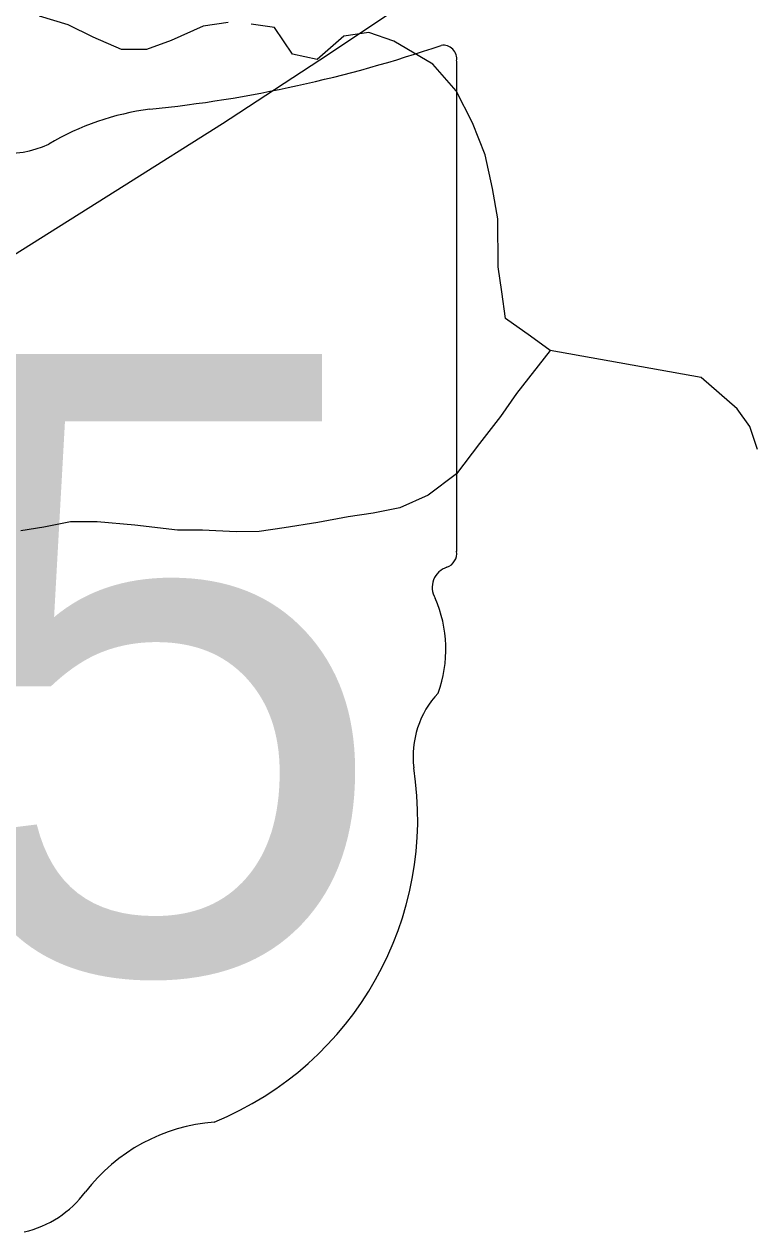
# Model space of a CAD drawing. Extents: x 0 to 34, y 0 to 22.
# Drawn here: x 5.3679 to 5.5235, y 18.0232 to 18.281 of the extents above; entities that cross this region are included whole.
import ezdxf

# ---------------------------------------------------------------- set-up
doc = ezdxf.new("R2010")
doc.units = 0
for name, color, linetype in [('GM_X_Minor_River', 7, 'Continuous'), ('GM_X_State_Route', 7, 'Continuous'), ('GM_X_State_Shield', 7, 'Continuous')]:
    doc.layers.add(name, color=color, linetype=linetype)

msp = doc.modelspace()

# ---------------------------------------------------------------- linework, layer by layer
at = {"layer": 'GM_X_Minor_River'}
for points in [[(5.411394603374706, 18.28136265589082), (5.406085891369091, 18.280578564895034), (5.399269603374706, 18.277504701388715), (5.3939665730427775, 18.27557856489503), (5.388654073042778, 18.275555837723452), (5.382568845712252, 18.278190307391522), (5.377241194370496, 18.280826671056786), (5.371159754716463, 18.282699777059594)], [(5.480070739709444, 18.211338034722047), (5.475881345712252, 18.21435886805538), (5.470548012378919, 18.218137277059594), (5.469758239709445, 18.22383803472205), (5.468974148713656, 18.229156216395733), (5.468919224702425, 18.239421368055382), (5.467746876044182, 18.245879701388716), (5.46619195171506, 18.25309750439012), (5.463498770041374, 18.259928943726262), (5.460046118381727, 18.266756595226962), (5.4550839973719, 18.272436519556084), (5.446710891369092, 18.27734182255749), (5.441385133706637, 18.279216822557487), (5.43607642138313, 18.27843462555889), (5.430409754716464, 18.273464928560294), (5.425091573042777, 18.274580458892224), (5.421267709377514, 18.280266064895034), (5.416328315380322, 18.281004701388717)], [(5.480070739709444, 18.211338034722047), (5.472909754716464, 18.20217894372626), (5.4695196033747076, 18.197220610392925), (5.464996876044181, 18.191497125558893), (5.460095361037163, 18.1850103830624), (5.454048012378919, 18.18042136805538), (5.447989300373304, 18.17773197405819), (5.442301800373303, 18.17656341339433), (5.436994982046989, 18.175781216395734), (5.430549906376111, 18.174608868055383), (5.423345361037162, 18.173436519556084), (5.418034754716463, 18.172652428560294), (5.41310293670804, 18.172629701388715), (5.405890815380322, 18.17297629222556), (5.400576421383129, 18.172951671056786), (5.391462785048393, 18.174052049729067), (5.383489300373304, 18.17477553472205), (5.377796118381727, 18.174749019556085), (5.372110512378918, 18.17358235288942), (5.367180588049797, 18.172800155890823)], [(5.5226957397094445, 18.195076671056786), (5.519985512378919, 18.198838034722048), (5.5122904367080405, 18.205572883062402), (5.480070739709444, 18.211338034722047)], [(5.52428096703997, 18.190158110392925), (5.5226957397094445, 18.195076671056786)]]:
    msp.add_lwpolyline(points, dxfattribs=at)
at = {"layer": 'GM_X_State_Route'}
for points in [[(5.411848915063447, 18.2608592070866), (5.430965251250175, 18.273344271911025), (5.464488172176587, 18.2958067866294), (5.482048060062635, 18.308520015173), (5.499340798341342, 18.321612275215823), (5.518783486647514, 18.337034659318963), (5.540257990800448, 18.354899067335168), (5.599567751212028, 18.405006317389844), (5.601097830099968, 18.406278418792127)], [(5.0030277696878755, 18.126545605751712), (5.099290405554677, 18.129298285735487), (5.133409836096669, 18.13067769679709), (5.151976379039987, 18.13188939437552), (5.167367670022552, 18.13355463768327), (5.179602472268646, 18.135474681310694), (5.191731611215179, 18.1379228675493), (5.203699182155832, 18.14103595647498), (5.212535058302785, 18.143844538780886), (5.221203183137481, 18.14711295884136), (5.229678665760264, 18.150841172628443), (5.240695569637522, 18.15645837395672), (5.259603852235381, 18.167114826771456), (5.281022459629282, 18.179647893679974), (5.3129173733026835, 18.19881090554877), (5.341947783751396, 18.216768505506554), (5.389227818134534, 18.246550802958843), (5.410186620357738, 18.259773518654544), (5.411848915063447, 18.2608592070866)]]:
    msp.add_lwpolyline(points, dxfattribs=at)
at = {"layer": 'GM_X_State_Shield'}
for p, q in [((5.460150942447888, 18.168434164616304), (5.460150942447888, 18.273119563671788)), ((5.460125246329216, 18.168459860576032), (5.460150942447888, 18.168434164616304))]:
    msp.add_line(p, q, dxfattribs=at)
for centre, radius, start, end in [((5.366229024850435, 18.540992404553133), 0.2796157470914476, 275.8444694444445, 288.9064527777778), ((5.457226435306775, 18.273553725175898), 0.0029352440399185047, 351.8620861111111, 97.738), ((5.40189477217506, 18.207037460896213), 0.056254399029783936, 97.34618055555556, 120.7688527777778), ((5.3641398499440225, 18.2747752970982), 0.021377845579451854, 233.85620555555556, 294.82819166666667), ((5.457019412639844, 18.168029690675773), 0.003141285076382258, 289.6038111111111, 7.734130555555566), ((5.459472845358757, 18.160748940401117), 0.004542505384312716, 107.94398333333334, 210.33696666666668), ((5.430573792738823, 18.147515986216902), 0.02726868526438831, 340.0329638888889, 23.649566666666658), ((5.470667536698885, 18.124624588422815), 0.019839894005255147, 136.80649722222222, 186.92959444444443), ((5.381892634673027, 18.111307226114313), 0.06993829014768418, 292.3088861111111, 8.985838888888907), ((5.411381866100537, 18.00841340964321), 0.03830339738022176, 94.40312222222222, 142.57675), ((5.362851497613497, 18.045201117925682), 0.022595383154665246, 282.8731916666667, 323.27711111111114)]:
    msp.add_arc(centre, radius, start, end, dxfattribs=at)

# ---------------------------------------------------------------- texts
msp.add_text('95', height=0.13183620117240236, dxfattribs=at).set_placement((5.249791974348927, 18.078708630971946))

doc.saveas('drawing.dxf')
